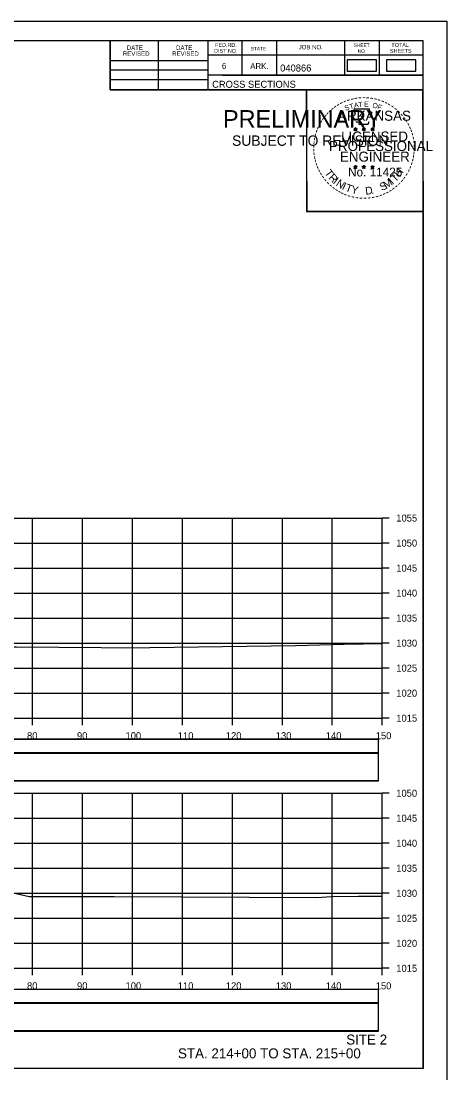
# Model space of a CAD drawing. Extents: x 1370565 to 1374448, y 301010 to 304637.
# Drawn here: x 1373446.5 to 1373531.7, y 302368.1 to 302578.3 of the extents above; entities that cross this region are included whole.
import ezdxf

# ---------------------------------------------------------------- set-up
doc = ezdxf.new("R2010")
doc.units = 0
for name, color, linetype in [('Default', 7, 'Continuous'), ('R_Axis', 7, 'Continuous'), ('R_Axis Annot', 7, 'Continuous'), ('R_Border', 7, 'Continuous'), ('R_Border PE', 7, 'Continuous'), ('R_Border Prem', 7, 'Continuous'), ('R_Draft', 7, 'Continuous'), ('R_Drive', 7, 'Continuous'), ('R_Exist Surface', 7, 'Continuous'), ('R_Grid', 7, 'Continuous'), ('R_No Plot', 7, 'Continuous')]:
    doc.layers.add(name, color=color, linetype=linetype)

msp = doc.modelspace()

# ---------------------------------------------------------------- linework, layer by layer
at = {"layer": 'Default'}
for points in [[(1373511.81, 302568.29), (1373517.64, 302568.29), (1373517.64, 302570.6), (1373511.81, 302570.6)], [(1373219.61, 302432.03), (1373518.02, 302432.03), (1373518.02, 302434.73), (1373219.61, 302434.73)], [(1373219.61, 302426.45), (1373518.02, 302426.45), (1373518.02, 302431.97), (1373219.61, 302431.97)], [(1373219.61, 302382.03), (1373518.02, 302382.03), (1373518.02, 302384.73), (1373219.61, 302384.73)], [(1373219.61, 302376.45), (1373518.02, 302376.45), (1373518.02, 302381.97), (1373219.61, 302381.97)]]:
    msp.add_lwpolyline(points, close=True, dxfattribs=at)
at = {"layer": 'R_Axis'}
for p, q in [((1373518.81, 302438.99), (1373518.81, 302478.99)), ((1373520.21, 302478.99), (1373518.81, 302478.99)), ((1373520.21, 302473.99), (1373518.81, 302473.99)), ((1373520.21, 302468.99), (1373518.81, 302468.99)), ((1373520.21, 302463.99), (1373518.81, 302463.99)), ((1373520.21, 302458.99), (1373518.81, 302458.99)), ((1373520.21, 302453.99), (1373518.81, 302453.99)), ((1373520.21, 302448.99), (1373518.81, 302448.99)), ((1373520.21, 302443.99), (1373518.81, 302443.99)), ((1373218.81, 302438.99), (1373518.81, 302438.99)), ((1373448.81, 302437.59), (1373448.81, 302438.99)), ((1373458.81, 302437.59), (1373458.81, 302438.99)), ((1373468.81, 302437.59), (1373468.81, 302438.99)), ((1373478.81, 302437.59), (1373478.81, 302438.99)), ((1373488.81, 302437.59), (1373488.81, 302438.99)), ((1373498.81, 302437.59), (1373498.81, 302438.99)), ((1373508.81, 302437.59), (1373508.81, 302438.99)), ((1373518.81, 302437.59), (1373518.81, 302438.99)), ((1373520.21, 302438.99), (1373518.81, 302438.99)), ((1373518.81, 302388.99), (1373518.81, 302423.99)), ((1373520.21, 302423.99), (1373518.81, 302423.99)), ((1373520.21, 302418.99), (1373518.81, 302418.99)), ((1373520.21, 302413.99), (1373518.81, 302413.99)), ((1373520.21, 302408.99), (1373518.81, 302408.99)), ((1373520.21, 302403.99), (1373518.81, 302403.99)), ((1373520.21, 302398.99), (1373518.81, 302398.99)), ((1373520.21, 302393.99), (1373518.81, 302393.99)), ((1373218.81, 302388.99), (1373518.81, 302388.99)), ((1373448.81, 302387.59), (1373448.81, 302388.99)), ((1373458.81, 302387.59), (1373458.81, 302388.99)), ((1373468.81, 302387.59), (1373468.81, 302388.99)), ((1373478.81, 302387.59), (1373478.81, 302388.99)), ((1373488.81, 302387.59), (1373488.81, 302388.99)), ((1373498.81, 302387.59), (1373498.81, 302388.99)), ((1373508.81, 302387.59), (1373508.81, 302388.99)), ((1373518.81, 302387.59), (1373518.81, 302388.99)), ((1373520.21, 302388.99), (1373518.81, 302388.99))]:
    msp.add_line(p, q, dxfattribs=at)
at = {"layer": 'R_Border'}
for p, q in [((1373210.81, 302574.45), (1373526.99, 302574.45)), ((1373464.35, 302564.57), (1373464.35, 302574.45)), ((1373474.03, 302564.57), (1373474.03, 302574.45)), ((1373483.89, 302574.45), (1373483.89, 302564.57)), ((1373490.73, 302574.45), (1373490.73, 302567.51)), ((1373497.67, 302574.45), (1373497.67, 302567.51)), ((1373511.25, 302574.45), (1373511.25, 302567.51)), ((1373518.19, 302574.45), (1373518.19, 302567.51)), ((1373526.99, 302368.99), (1373526.99, 302574.45)), ((1373464.35, 302570.43), (1373483.89, 302570.43)), ((1373526.99, 302571.51), (1373483.89, 302571.51)), ((1373526.99, 302571.53), (1373526.99, 302571.53)), ((1373464.35, 302568.57), (1373483.89, 302568.57)), ((1373464.35, 302566.63), (1373483.89, 302566.63)), ((1373526.99, 302567.51), (1373483.89, 302567.51)), ((1373486.85, 302567.51), (1373526.99, 302567.51)), ((1373526.99, 302564.57), (1373464.35, 302564.57)), ((1373526.99, 302368.99), (1373210.81, 302368.99))]:
    msp.add_line(p, q, dxfattribs=at)
at = {"layer": 'R_Border PE'}
for p, q in [((1373513.08, 302556.82), (1373513.43, 302556.71)), ((1373513.08, 302556.82), (1373513.33, 302556.78)), ((1373513.08, 302556.82), (1373513.32, 302556.7)), ((1373513.21, 302556.42), (1373513.43, 302556.71)), ((1373513.21, 302556.42), (1373513.34, 302556.66)), ((1373513.21, 302556.42), (1373513.43, 302556.63)), ((1373513.43, 302557.08), (1373513.39, 302556.83)), ((1373513.43, 302556.71), (1373513.43, 302557.08)), ((1373513.43, 302557.08), (1373513.48, 302556.83)), ((1373513.78, 302556.82), (1373513.43, 302556.71)), ((1373513.64, 302556.42), (1373513.43, 302556.71)), ((1373513.64, 302556.42), (1373513.43, 302556.63)), ((1373513.78, 302556.82), (1373513.49, 302556.77)), ((1373513.64, 302556.42), (1373513.5, 302556.71)), ((1373513.78, 302556.82), (1373513.57, 302556.72)), ((1373514.75, 302556.82), (1373515.1, 302556.71)), ((1373514.75, 302556.82), (1373515, 302556.78)), ((1373514.75, 302556.82), (1373514.99, 302556.7)), ((1373514.88, 302556.42), (1373515.1, 302556.71)), ((1373514.88, 302556.42), (1373515.01, 302556.66)), ((1373514.88, 302556.42), (1373515.1, 302556.63)), ((1373515.1, 302557.08), (1373515.06, 302556.83)), ((1373515.1, 302556.71), (1373515.1, 302557.08)), ((1373515.1, 302557.08), (1373515.15, 302556.83)), ((1373515.45, 302556.82), (1373515.1, 302556.71)), ((1373515.31, 302556.42), (1373515.1, 302556.71)), ((1373515.31, 302556.42), (1373515.1, 302556.63)), ((1373515.45, 302556.82), (1373515.16, 302556.77)), ((1373515.31, 302556.42), (1373515.17, 302556.71)), ((1373515.45, 302556.82), (1373515.24, 302556.72)), ((1373516.51, 302556.81), (1373516.86, 302556.7)), ((1373516.51, 302556.81), (1373516.77, 302556.77)), ((1373516.51, 302556.81), (1373516.75, 302556.69)), ((1373516.65, 302556.4), (1373516.86, 302556.7)), ((1373516.65, 302556.4), (1373516.77, 302556.65)), ((1373516.65, 302556.4), (1373516.86, 302556.62)), ((1373516.86, 302557.07), (1373516.82, 302556.81)), ((1373516.86, 302556.7), (1373516.86, 302557.07)), ((1373516.86, 302557.07), (1373516.91, 302556.82)), ((1373517.21, 302556.81), (1373516.86, 302556.7)), ((1373517.08, 302556.4), (1373516.86, 302556.7)), ((1373517.08, 302556.4), (1373516.86, 302556.62)), ((1373517.21, 302556.81), (1373516.92, 302556.76)), ((1373517.08, 302556.4), (1373516.94, 302556.69)), ((1373517.21, 302556.81), (1373517.01, 302556.71)), ((1373513.08, 302549.25), (1373513.42, 302549.14)), ((1373513.08, 302549.25), (1373513.33, 302549.21)), ((1373513.08, 302549.25), (1373513.31, 302549.13)), ((1373513.21, 302548.84), (1373513.42, 302549.14)), ((1373513.21, 302548.84), (1373513.33, 302549.09)), ((1373513.21, 302548.84), (1373513.42, 302549.06)), ((1373513.42, 302549.5), (1373513.38, 302549.25)), ((1373513.42, 302549.14), (1373513.42, 302549.5)), ((1373513.42, 302549.5), (1373513.47, 302549.25)), ((1373513.77, 302549.25), (1373513.42, 302549.14)), ((1373513.64, 302548.84), (1373513.42, 302549.14)), ((1373513.64, 302548.84), (1373513.42, 302549.06)), ((1373513.77, 302549.25), (1373513.49, 302549.2)), ((1373513.64, 302548.84), (1373513.5, 302549.13)), ((1373513.77, 302549.25), (1373513.57, 302549.15)), ((1373514.74, 302549.25), (1373515.09, 302549.14)), ((1373514.74, 302549.25), (1373515, 302549.21)), ((1373514.74, 302549.25), (1373514.98, 302549.13)), ((1373514.88, 302548.84), (1373515.09, 302549.14)), ((1373514.88, 302548.84), (1373515, 302549.09)), ((1373514.88, 302548.84), (1373515.09, 302549.06)), ((1373515.09, 302549.5), (1373515.05, 302549.25)), ((1373515.09, 302549.14), (1373515.09, 302549.5)), ((1373515.09, 302549.5), (1373515.14, 302549.25)), ((1373515.44, 302549.25), (1373515.09, 302549.14)), ((1373515.31, 302548.84), (1373515.09, 302549.14)), ((1373515.31, 302548.84), (1373515.09, 302549.06)), ((1373515.44, 302549.25), (1373515.15, 302549.2)), ((1373515.31, 302548.84), (1373515.17, 302549.13)), ((1373515.44, 302549.25), (1373515.24, 302549.15)), ((1373516.51, 302549.24), (1373516.86, 302549.13)), ((1373516.51, 302549.24), (1373516.76, 302549.2)), ((1373516.51, 302549.24), (1373516.75, 302549.12)), ((1373516.64, 302548.83), (1373516.86, 302549.13)), ((1373516.64, 302548.83), (1373516.77, 302549.08)), ((1373516.64, 302548.83), (1373516.86, 302549.05)), ((1373516.86, 302549.49), (1373516.82, 302549.24)), ((1373516.86, 302549.13), (1373516.86, 302549.49)), ((1373516.86, 302549.49), (1373516.91, 302549.24)), ((1373517.21, 302549.24), (1373516.86, 302549.13)), ((1373517.07, 302548.83), (1373516.86, 302549.13)), ((1373517.07, 302548.83), (1373516.86, 302549.05)), ((1373517.21, 302549.24), (1373516.92, 302549.19)), ((1373517.07, 302548.83), (1373516.94, 302549.12)), ((1373517.21, 302549.24), (1373517, 302549.14))]:
    msp.add_line(p, q, dxfattribs=at)
for points in [[(1373513.12, 302560.7), (1373513.39, 302559.87)], [(1373516.63, 302559.78), (1373516.77, 302560.06), (1373516.09, 302560.04), (1373516.24, 302560.7), (1373513.12, 302560.7)], [(1373513.61, 302558.28), (1373513.61, 302558.19), (1373514.18, 302558.17), (1373514.12, 302557.7), (1373515.99, 302557.7), (1373516.19, 302558.24)], [(1373513.43, 302557.08), (1373513.64, 302556.42), (1373513.08, 302556.82), (1373513.78, 302556.82), (1373513.21, 302556.42), (1373513.43, 302557.08)], [(1373515.1, 302557.08), (1373515.31, 302556.42), (1373514.75, 302556.82), (1373515.45, 302556.82), (1373514.88, 302556.42), (1373515.1, 302557.08)], [(1373516.86, 302557.07), (1373517.08, 302556.4), (1373516.51, 302556.81), (1373517.21, 302556.81), (1373516.65, 302556.4), (1373516.86, 302557.07)], [(1373513.42, 302549.5), (1373513.64, 302548.84), (1373513.08, 302549.25), (1373513.77, 302549.25), (1373513.21, 302548.84), (1373513.42, 302549.5)], [(1373515.09, 302549.5), (1373515.31, 302548.84), (1373514.74, 302549.25), (1373515.44, 302549.25), (1373514.88, 302548.84), (1373515.09, 302549.5)], [(1373516.86, 302549.49), (1373517.07, 302548.83), (1373516.51, 302549.24), (1373517.21, 302549.24), (1373516.64, 302548.83), (1373516.86, 302549.49)]]:
    msp.add_lwpolyline(points, dxfattribs=at)
for centre, radius in [((1373513.43, 302556.71), 0.172), ((1373513.43, 302556.71), 0.145), ((1373513.43, 302556.71), 0.116), ((1373513.43, 302556.71), 0.0991), ((1373513.43, 302556.71), 0.0747), ((1373513.43, 302556.71), 0.0495), ((1373513.43, 302556.71), 0.0296), ((1373515.1, 302556.71), 0.172), ((1373515.1, 302556.71), 0.145), ((1373515.1, 302556.71), 0.116), ((1373515.1, 302556.71), 0.0991), ((1373515.1, 302556.71), 0.0747), ((1373515.1, 302556.71), 0.0495), ((1373515.1, 302556.71), 0.0296), ((1373516.86, 302556.7), 0.172), ((1373516.86, 302556.7), 0.145), ((1373516.86, 302556.7), 0.116), ((1373516.86, 302556.7), 0.0991), ((1373516.86, 302556.7), 0.0747), ((1373516.86, 302556.7), 0.0495), ((1373516.86, 302556.7), 0.0296), ((1373513.42, 302549.14), 0.172), ((1373513.42, 302549.14), 0.145), ((1373513.42, 302549.14), 0.116), ((1373513.42, 302549.14), 0.0991), ((1373513.42, 302549.14), 0.0747), ((1373513.42, 302549.14), 0.0495), ((1373513.42, 302549.14), 0.0296), ((1373515.09, 302549.14), 0.172), ((1373515.09, 302549.14), 0.145), ((1373515.09, 302549.14), 0.116), ((1373515.09, 302549.14), 0.0991), ((1373515.09, 302549.14), 0.0747), ((1373515.09, 302549.14), 0.0495), ((1373515.09, 302549.14), 0.0296), ((1373516.86, 302549.13), 0.172), ((1373516.86, 302549.13), 0.145), ((1373516.86, 302549.13), 0.116), ((1373516.86, 302549.13), 0.0991), ((1373516.86, 302549.13), 0.0747), ((1373516.86, 302549.13), 0.0495), ((1373516.86, 302549.13), 0.0296)]:
    msp.add_circle(centre, radius, dxfattribs=at)
at = {"layer": 'R_Drive'}
for points in [[(1373519.68, 302568.3), (1373525.51, 302568.3), (1373525.51, 302570.61), (1373519.68, 302570.61)], [(1373219.61, 302432.08), (1373518.02, 302432.08), (1373518.02, 302434.79), (1373219.61, 302434.79)], [(1373219.61, 302426.56), (1373518.02, 302426.56), (1373518.02, 302432.08), (1373219.61, 302432.08)], [(1373219.61, 302382.08), (1373518.02, 302382.08), (1373518.02, 302384.79), (1373219.61, 302384.79)], [(1373219.61, 302376.56), (1373518.02, 302376.56), (1373518.02, 302382.08), (1373219.61, 302382.08)]]:
    msp.add_lwpolyline(points, close=True, dxfattribs=at)
at = {"layer": 'R_Exist Surface'}
for points in [[(1373284.57, 302452.52), (1373314.08, 302452.57), (1373367.92, 302452.22), (1373371.67, 302452.19), (1373372.23, 302452.22), (1373384.1, 302453.1), (1373394.14, 302456.51), (1373402.22, 302459.2), (1373410.34, 302459.34), (1373412.27, 302459.38), (1373414.4, 302459.37), (1373423.14, 302459.3), (1373437.81, 302455), (1373443.52, 302453.26), (1373445.63, 302453.26), (1373462.55, 302453.12), (1373467.44, 302453.08), (1373501.45, 302453.5), (1373511.16, 302453.77), (1373518.81, 302453.93)], [(1373308.81, 302400.75), (1373319.85, 302400.9), (1373369.7, 302401.79), (1373382.56, 302402.89), (1373382.61, 302402.89), (1373382.74, 302402.94), (1373402.21, 302409.22), (1373404.69, 302409.25), (1373411.66, 302409.34), (1373414.59, 302409.33), (1373422.42, 302409.27), (1373448.15, 302403.37), (1373448.15, 302403.37), (1373448.15, 302403.37), (1373465.16, 302403.37), (1373478.65, 302403.31), (1373505.68, 302403.16), (1373508.65, 302403.36), (1373513.96, 302403.44), (1373518.81, 302403.44)]]:
    msp.add_lwpolyline(points, dxfattribs=at)
at = {"layer": 'R_Grid'}
for p, q in [((1373218.81, 302478.99), (1373518.81, 302478.99)), ((1373448.81, 302438.99), (1373448.81, 302478.99)), ((1373458.81, 302438.99), (1373458.81, 302478.99)), ((1373468.81, 302438.99), (1373468.81, 302478.99)), ((1373478.81, 302438.99), (1373478.81, 302478.99)), ((1373488.81, 302438.99), (1373488.81, 302478.99)), ((1373498.81, 302438.99), (1373498.81, 302478.99)), ((1373508.81, 302438.99), (1373508.81, 302478.99)), ((1373518.81, 302438.99), (1373518.81, 302478.99)), ((1373218.81, 302473.99), (1373518.81, 302473.99)), ((1373218.81, 302468.99), (1373518.81, 302468.99)), ((1373218.81, 302463.99), (1373518.81, 302463.99)), ((1373218.81, 302458.99), (1373518.81, 302458.99)), ((1373218.81, 302453.99), (1373518.81, 302453.99)), ((1373218.81, 302448.99), (1373518.81, 302448.99)), ((1373218.81, 302443.99), (1373518.81, 302443.99)), ((1373218.81, 302438.99), (1373518.81, 302438.99)), ((1373218.81, 302423.99), (1373518.81, 302423.99)), ((1373448.81, 302388.99), (1373448.81, 302423.99)), ((1373458.81, 302388.99), (1373458.81, 302423.99)), ((1373468.81, 302388.99), (1373468.81, 302423.99)), ((1373478.81, 302388.99), (1373478.81, 302423.99)), ((1373488.81, 302388.99), (1373488.81, 302423.99)), ((1373498.81, 302388.99), (1373498.81, 302423.99)), ((1373508.81, 302388.99), (1373508.81, 302423.99)), ((1373518.81, 302388.99), (1373518.81, 302423.99)), ((1373218.81, 302418.99), (1373518.81, 302418.99)), ((1373218.81, 302413.99), (1373518.81, 302413.99)), ((1373218.81, 302408.99), (1373518.81, 302408.99)), ((1373218.81, 302403.99), (1373518.81, 302403.99)), ((1373218.81, 302398.99), (1373518.81, 302398.99)), ((1373218.81, 302393.99), (1373518.81, 302393.99)), ((1373218.81, 302388.99), (1373518.81, 302388.99))]:
    msp.add_line(p, q, dxfattribs=at)
at = {"layer": 'R_No Plot'}
for p, q in [((1373198.41, 302578.34), (1373531.75, 302578.34)), ((1373503.03, 302542.11), (1373503.03, 302542.11))]:
    msp.add_line(p, q, dxfattribs=at)
for points in [[(1373198.41, 302578.34), (1373531.75, 302578.34), (1373531.75, 302365.01), (1373198.41, 302365.01)], [(1373444.73, 302574.45), (1373464.35, 302574.45), (1373464.35, 302564.57), (1373480.47, 302564.57), (1373503.67, 302564.57), (1373503.67, 302540.24), (1373526.99, 302540.24), (1373526.99, 302368.99), (1373210.81, 302368.99), (1373210.81, 302574.45)], [(1373503.67, 302564.57), (1373526.87, 302564.57), (1373526.99, 302540.24), (1373503.79, 302540.24)]]:
    msp.add_lwpolyline(points, close=True, dxfattribs=at)

# ---------------------------------------------------------------- texts
at = {"layer": 'R_Axis Annot'}
for s, p in [('1055', (1373521.61, 302478.29)), ('1050', (1373521.61, 302473.29)), ('1045', (1373521.61, 302468.29)), ('1040', (1373521.61, 302463.29)), ('1035', (1373521.61, 302458.29)), ('1030', (1373521.61, 302453.29)), ('1025', (1373521.61, 302448.29)), ('1020', (1373521.61, 302443.29)), ('1015', (1373521.61, 302438.29)), ('80', (1373447.73, 302434.79)), ('90', (1373457.73, 302434.79)), ('100', (1373467.44, 302434.79)), ('110', (1373477.89, 302434.79)), ('120', (1373487.5, 302434.79)), ('130', (1373497.5, 302434.79)), ('140', (1373507.5, 302434.79)), ('150', (1373517.5, 302434.79)), ('1050', (1373521.61, 302423.29)), ('1045', (1373521.61, 302418.29)), ('1040', (1373521.61, 302413.29)), ('1035', (1373521.61, 302408.29)), ('1030', (1373521.61, 302403.29)), ('1025', (1373521.61, 302398.29)), ('1020', (1373521.61, 302393.29)), ('1015', (1373521.61, 302388.29)), ('80', (1373447.73, 302384.79)), ('90', (1373457.73, 302384.79)), ('100', (1373467.44, 302384.79)), ('110', (1373477.89, 302384.79)), ('120', (1373487.5, 302384.79)), ('130', (1373497.5, 302384.79)), ('140', (1373507.5, 302384.79)), ('150', (1373517.5, 302384.79))]:
    msp.add_text(s, height=1.4, dxfattribs=at).set_placement(p)
at = {"layer": 'R_Border'}
for s, height, p in [('REVISED', 0.879, (1373466.91, 302571.4)), ('DATE', 0.879, (1373467.69, 302572.58)), ('REVISED', 0.879, (1373476.77, 302571.4)), ('DATE', 0.879, (1373477.55, 302572.58)), ('DIST.NO.', 0.782, (1373485.17, 302571.99)), ('FED.RD.', 0.782, (1373485.37, 302573.17)), ('STATE', 0.684, (1373492.49, 302572.49)), ('JOB NO.', 0.879, (1373502.07, 302572.69)), ('SHEET', 0.684, (1373513.11, 302573.17)), ('NO.', 0.684, (1373513.89, 302571.99)), ('SHEETS', 0.782, (1373520.35, 302571.99)), ('TOTAL', 0.782, (1373520.63, 302573.17)), ('6', 1.17, (1373486.73, 302568.77)), ('ARK.', 1.172, (1373492.39, 302568.77)), ('040866', 1.4, (1373498.37, 302568.25)), ('CROSS SECTIONS', 1.4, (1373484.76, 302565))]:
    msp.add_text(s, height=height, rotation=360, dxfattribs=at).set_placement(p)
at = {"layer": 'R_Border PE'}
for s, height, rotation, p in [('-', 1.6, 34.0636, (1373510, 302560.87)), ('-', 1.6, 28.7918, (1373510.6, 302561.24)), ('-', 1.6, 24.3072, (1373511.23, 302561.56)), ('-', 1.6, 19.1761, (1373511.87, 302561.83)), ('T', 1, 16.4036, (1373512.39, 302560.71)), ('-', 1.6, 13.6301, (1373512.62, 302562.07)), ('A', 1, 11.2132, (1373513.22, 302560.96)), ('-', 1.6, 10.2193, (1373513.3, 302562.23)), ('T', 1, 6.0228, (1373514.06, 302561.13)), ('-', 1.6, 5.8968, (1373514.03, 302562.34)), ('-', 1.6, 0.1862, (1373514.8, 302562.41)), ('E', 1, 0.8323, (1373515.17, 302561.24)), ('-', 1.6, 357.743, (1373515.52, 302562.4)), ('-', 1.6, 352.1617, (1373516.26, 302562.34)), ('O', 1, 350.4515, (1373516.77, 302561.03)), ('-', 1.6, 347.2049, (1373516.98, 302562.23)), ('F', 1, 340.0707, (1373517.73, 302560.8)), ('-', 1.6, 342.3362, (1373517.62, 302562.08)), ('-', 1.6, 337.8551, (1373518.35, 302561.85)), ('-', 1.6, 334.1211, (1373518.98, 302561.58)), ('-', 1.6, 329.6409, (1373519.56, 302561.3)), ('-', 1.6, 50.6142, (1373507.67, 302558.72)), ('-', 1.6, 48.423, (1373508.07, 302559.2)), ('-', 1.6, 42.9622, (1373508.52, 302559.68)), ('-', 1.6, 38.9507, (1373508.95, 302560.1)), ('-', 1.6, 36.2317, (1373509.43, 302560.48)), ('ARKANSAS', 2, 360, (1373509.97, 302558.41)), ('S', 1, 21.594, (1373511.48, 302560.38)), ('-', 1.6, 325.8627, (1373520.21, 302560.94)), ('-', 1.6, 320.5297, (1373520.82, 302560.51)), ('-', 1.6, 315.5786, (1373521.42, 302560.02)), ('-', 1.6, 309.8797, (1373521.98, 302559.47)), ('-', 1.6, 62.8713, (1373506.62, 302557.01)), ('-', 1.6, 58.0706, (1373506.93, 302557.62)), ('-', 1.6, 54.2325, (1373507.25, 302558.15)), ('-', 1.6, 306.6522, (1373522.51, 302558.87)), ('-', 1.4, 303.6753, (1373523, 302558.3)), ('-', 1.6, 299.6684, (1373523.31, 302557.7)), ('-', 1.6, 75.461, (1373505.94, 302555.06)), ('-', 1.6, 72.3945, (1373506.14, 302555.77)), ('-', 1.6, 67.7743, (1373506.36, 302556.4)), ('LICENSED', 2, 360, (1373510.57, 302554.26)), ('DWB', 0.01, 360, (1373513.42, 302556.71)), ('DWB', 0.01, 360, (1373515.09, 302556.71)), ('DWB', 0.01, 360, (1373516.85, 302556.7)), ('-', 1.6, 294.6628, (1373523.64, 302557.08)), ('-', 1.6, 290.5728, (1373523.9, 302556.51)), ('-', 1.6, 285.1233, (1373524.13, 302555.93)), ('-', 1.6, 89.0622, (1373505.71, 302552.95)), ('-', 1.6, 85.1863, (1373505.73, 302553.65)), ('-', 1.6, 81.2013, (1373505.81, 302554.34)), ('PROFESSIONAL', 2, 360, (1373508.15, 302552.36)), ('-', 1.6, 280.5493, (1373524.33, 302555.19)), ('-', 1.6, 276.5962, (1373524.49, 302554.42)), ('-', 1.6, 274.3301, (1373524.55, 302553.7)), ('-', 1.6, 94.1959, (1373505.74, 302552.23)), ('-', 1.6, 98.9479, (1373505.81, 302551.56)), ('-', 1.6, 101.7149, (1373505.95, 302550.83)), ('ENGINEER', 2, 360, (1373510.33, 302550.24)), ('-', 1.6, 260.9953, (1373524.5, 302551.74)), ('-', 1.6, 263.5172, (1373524.57, 302552.4)), ('-', 1.6, 269.9407, (1373524.59, 302553.06)), ('-', 1.6, 105.4578, (1373506.11, 302550.23)), ('-', 1.6, 109.0874, (1373506.33, 302549.6)), ('-', 1.6, 114.0643, (1373506.58, 302549)), ('No. 11425', 1.757, 360, (1373511.96, 302547.28)), ('DWB', 0.01, 360, (1373513.41, 302549.13)), ('DWB', 0.01, 360, (1373515.08, 302549.13)), ('DWB', 0.01, 360, (1373516.85, 302549.12)), ('H', 1.54, 54.6088, (1373522.3, 302547.01)), ('-', 1.6, 247.8887, (1373523.98, 302549.67)), ('-', 1.6, 252.8681, (1373524.2, 302550.35)), ('-', 1.6, 255.7626, (1373524.39, 302551.07)), ('-', 1.6, 115.7289, (1373506.89, 302548.39)), ('-', 1.6, 120.4471, (1373507.24, 302547.8)), ('-', 1.6, 125.8934, (1373507.65, 302547.24)), ('T', 1.54, 306.0406, (1373507.18, 302547.98)), ('R', 1.54, 314.005, (1373507.95, 302546.93)), ('I', 1.54, 321.9694, (1373508.85, 302546)), ('M', 1.54, 32.6563, (1373519.57, 302544.75)), ('I', 1.54, 42.1136, (1373520.85, 302545.59)), ('T', 1.54, 46.6444, (1373521.41, 302546.07)), ('-', 1.6, 233.8452, (1373522.92, 302547.64)), ('-', 1.6, 239.0712, (1373523.33, 302548.29)), ('-', 1.6, 244.6197, (1373523.72, 302549.04)), ('-', 1.6, 130.7181, (1373508.11, 302546.69)), ('-', 1.6, 134.2238, (1373508.62, 302546.14)), ('-', 1.6, 138.9338, (1373509.15, 302545.68)), ('-', 1.6, 144.6463, (1373509.71, 302545.27)), ('-', 1.6, 148.0898, (1373510.27, 302544.9)), ('N', 1.54, 326.5002, (1373509.41, 302545.53)), ('I', 1.54, 335.3603, (1373510.62, 302544.74)), ('T', 1.54, 339.8912, (1373511.28, 302544.41)), ('Y', 1.54, 347.8556, (1373512.5, 302543.97)), ('D', 1.54, 6.3969, (1373515.48, 302543.61)), ('S', 1.54, 26.9312, (1373518.73, 302544.34)), ('-', 1.6, 215.7363, (1373520.94, 302545.53)), ('-', 1.6, 221.0851, (1373521.49, 302546)), ('-', 1.6, 225.7653, (1373522.01, 302546.51)), ('-', 1.6, 231.2538, (1373522.49, 302547.07)), ('-', 1.6, 151.5704, (1373510.85, 302544.58)), ('-', 1.6, 154.6002, (1373511.37, 302544.33)), ('-', 1.6, 158.5612, (1373511.99, 302544.07)), ('-', 1.6, 162.7983, (1373512.68, 302543.86)), ('-', 1.6, 167.5555, (1373513.39, 302543.7)), ('-', 1.6, 173.1155, (1373514.17, 302543.59)), ('-', 1.6, 176.5183, (1373514.91, 302543.53)), ('-', 1.6, 181.5918, (1373515.66, 302543.55)), ('-', 1.6, 185.8167, (1373516.47, 302543.63)), ('-', 1.6, 191.2858, (1373517.2, 302543.76)), ('.', 1.54, 13.7642, (1373516.68, 302543.74)), ('-', 1.6, 195.4743, (1373517.93, 302543.96)), ('-', 1.6, 200.7184, (1373518.61, 302544.2)), ('-', 1.6, 204.2516, (1373519.23, 302544.48)), ('-', 1.6, 207.3568, (1373519.85, 302544.79)), ('-', 1.6, 212.2491, (1373520.41, 302545.14))]:
    msp.add_text(s, height=height, rotation=rotation, dxfattribs=at).set_placement(p)
at = {"layer": 'R_Border Prem'}
for s, height, p in [('PRELIMINARY', 3.5, (1373486.95, 302557.03)), ('DWB', 0.01, (1373487.69, 302558.88)), ('SUBJECT TO REVISION', 2.0751, (1373488.75, 302553.4))]:
    msp.add_text(s, height=height, rotation=360, dxfattribs=at).set_placement(p)
at = {"layer": 'R_Draft'}
for s, p in [('SITE 2', (1373511.59, 302373.75)), ('STA. 214+00 TO STA. 215+00', (1373477.93, 302370.99))]:
    msp.add_text(s, height=2, dxfattribs=at).set_placement(p)

doc.saveas('drawing.dxf')
